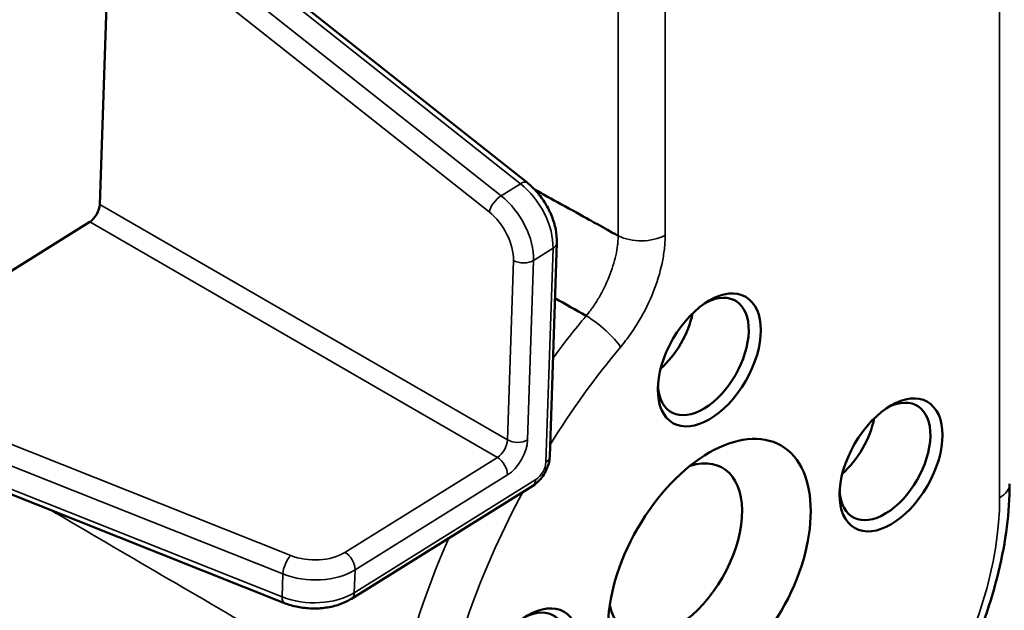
# Model space of a CAD drawing. Header units: millimetres. Extents: x 0 to 14369, y -869 to 2970.
# Tile 660 of 787: x 3582 to 3617, y 1766 to 1787. Entities that reach past the tile are written whole.
import ezdxf

# ---------------------------------------------------------------- set-up
doc = ezdxf.new("R2010")
doc.units = ezdxf.units.MM
doc.header["$LTSCALE"] = 10
doc.layers.add('Sichtbar (ISO)', color=7, linetype='Continuous', lineweight=50)
doc.layers.add('Sichtbar schmal (ISO)', color=7, linetype='Continuous', lineweight=35)

msp = doc.modelspace()

# ---------------------------------------------------------------- linework, layer by layer
at = {"layer": 'Sichtbar (ISO)'}
for p, q in [((3572.222, 1803.154), (3599.857, 1781.289)), ((3585.232, 1790.78), (3584.891, 1780.525)), ((3584.537, 1779.913), (3575.827, 1774.49)), ((3591.359, 1766.57), (3558.606, 1779.57)), ((3600.9, 1779.184), (3600.651, 1771.698)), ((3600.062, 1770.678), (3593.704, 1766.719))]:
    msp.add_line(p, q, dxfattribs=at)
for centre, major_axis, ratio, start_param, end_param in [((3584.551, 1780.314), (0.25, 0.433), 0.533808, 3.926991, 5.497787), ((3604.12, 1776.306), (-1.125, -1.949), 0.57735, 3.651054, 3.65123), ((3606.03, 1775.203), (-1.125, -1.949), 0.57735, 5.562411, 10.145552), ((3604.12, 1776.306), (1.125, 1.949), 0.57735, 4.191514, 5.233263), ((3612.394, 1771.529), (-1.125, -1.949), 0.57735, 5.562411, 10.145552), ((3610.484, 1772.631), (1.125, 1.949), 0.57735, 4.191514, 5.233263), ((3605.039, 1768.427), (1.662, 2.878), 0.57735, 2.587583, 6.837195), ((3599.666, 1764.181), (-1.125, -1.949), 0.57735, 5.562411, 10.145552)]:
    msp.add_ellipse(centre, major_axis=major_axis, ratio=ratio, start_param=start_param, end_param=end_param, dxfattribs=at)
for centre, major_axis in [((3606.242, 1775.081), (-1.275, -2.208)), ((3612.606, 1771.407), (-1.275, -2.208)), ((3606.242, 1767.732), (2.513, 4.352)), ((3599.878, 1764.058), (-1.275, -2.208))]:
    msp.add_ellipse(centre, major_axis=major_axis, ratio=0.57735, dxfattribs=at)
for points, knots in [([(3600.9, 1779.184), (3600.906, 1779.338), (3600.891, 1779.494), (3600.83, 1779.805), (3600.783, 1779.96), (3600.661, 1780.264), (3600.586, 1780.413), (3600.413, 1780.696), (3600.315, 1780.83), (3600.099, 1781.077), (3599.982, 1781.19), (3599.857, 1781.289)], [1.570796, 1.570796, 1.570796, 1.570796, 1.847311, 1.847311, 2.123826, 2.123826, 2.400341, 2.400341, 2.676856, 2.676856, 2.953371, 2.953371, 2.953371, 2.953371]), ([(3600.121, 1781.048), (3600.423, 1780.881), (3600.728, 1780.712), (3601.42, 1780.329), (3601.784, 1780.127), (3602.099, 1779.953), (3602.912, 1779.503), (3603.032, 1779.436), (3603.039, 1779.432), (3603.046, 1779.428)], [1.7475575, 1.7475575, 1.7475575, 1.7475575, 1.8707194, 1.8707194, 2.0186454, 2.0186454, 2.057872, 2.057872, 2.0608231, 2.0608231, 2.0608231, 2.0608231]), ([(3600.062, 1770.678), (3600.135, 1770.723), (3600.198, 1770.775), (3600.314, 1770.889), (3600.365, 1770.952), (3600.457, 1771.083), (3600.497, 1771.153), (3600.565, 1771.299), (3600.594, 1771.374), (3600.635, 1771.531), (3600.648, 1771.612), (3600.651, 1771.698)], [6.283185, 6.283185, 6.283185, 6.283185, 6.597345, 6.597345, 6.911504, 6.911504, 7.225663, 7.225663, 7.539822, 7.539822, 7.853982, 7.853982, 7.853982, 7.853982]), ([(3608.892, 1757.114), (3609.748, 1757.608), (3610.581, 1758.244), (3612.151, 1759.74), (3612.887, 1760.599), (3614.204, 1762.464), (3614.785, 1763.47), (3615.742, 1765.544), (3616.118, 1766.611), (3616.628, 1768.718), (3616.763, 1769.759), (3616.763, 1770.747)], [4.712389, 4.712389, 4.712389, 4.712389, 5.026548, 5.026548, 5.340708, 5.340708, 5.654867, 5.654867, 5.969026, 5.969026, 6.283185, 6.283185, 6.283185, 6.283185]), ([(3593.704, 1766.719), (3593.573, 1766.637), (3593.431, 1766.572), (3593.131, 1766.469), (3592.973, 1766.432), (3592.649, 1766.386), (3592.482, 1766.376), (3592.151, 1766.385), (3591.986, 1766.403), (3591.664, 1766.466), (3591.507, 1766.511), (3591.359, 1766.57)], [1.570796, 1.570796, 1.570796, 1.570796, 1.847311, 1.847311, 2.123826, 2.123826, 2.400341, 2.400341, 2.676856, 2.676856, 2.953371, 2.953371, 2.953371, 2.953371])]:
    msp.add_open_spline(points, degree=3, knots=knots, dxfattribs=at)
msp.add_open_spline([(3601.929, 1776.627), (3601.564, 1776.831), (3601.2, 1777.035), (3600.836, 1777.239)], degree=3, dxfattribs=at)
at = {"layer": 'Sichtbar schmal (ISO)'}
for p, q in [((3616.411, 1770.257), (3616.411, 1804.477)), ((3571.994, 1803.116), (3599.629, 1781.251)), ((3603.046, 1779.428), (3603.046, 1797.689)), ((3604.698, 1797.713), (3604.698, 1779.453)), ((3585.29, 1791.633), (3598.948, 1780.827)), ((3598.526, 1780.261), (3585.232, 1790.78)), ((3599.629, 1781.251), (3598.948, 1780.827)), ((3584.891, 1780.525), (3599.171, 1772.281)), ((3591.278, 1766.787), (3558.525, 1779.787)), ((3584.537, 1779.913), (3598.817, 1771.668)), ((3600.767, 1778.989), (3600.086, 1778.566)), ((3600.767, 1778.989), (3600.518, 1771.503)), ((3599.171, 1772.281), (3599.38, 1778.565)), ((3599.877, 1772.281), (3600.086, 1778.566)), ((3591.584, 1768.236), (3575.827, 1774.49)), ((3591.305, 1767.588), (3575.117, 1774.013)), ((3598.817, 1771.668), (3593.479, 1768.345)), ((3600.164, 1770.891), (3593.805, 1766.932)), ((3599.17, 1771.056), (3593.832, 1767.733)), ((3593.832, 1767.733), (3593.805, 1766.932)), ((3591.305, 1767.588), (3591.278, 1766.787))]:
    msp.add_line(p, q, dxfattribs=at)
for centre, major_axis, ratio, start_param, end_param in [((3599.547, 1780.897), (0.31, 0.392), 0.412499, 0, 0.854787), ((3599.302, 1779.835), (1.057, -1.698), 0.597934, 0.728798, 2.111372), ((3598.867, 1780.473), (0.31, 0.392), 0.412499, 0.854787, 2.425584), ((3598.622, 1779.411), (-1.057, 1.698), 0.597934, 3.87039, 5.252965), ((3598.282, 1779.2), (-0.793, 1.273), 0.597934, 3.87039, 5.252965), ((3603.849, 1779.943), (-1.2, 0), 0.57735, 0.837757, 2.356216), ((3600.401, 1779.201), (0.5, -0.017), 0.597934, 5.554388, 6.283185), ((3601.999, 1770.182), (4.741, 8.212), 0.57735, 0.37912, 0.37916), ((3599.72, 1778.777), (0.5, -0.017), 0.597934, 3.983591, 5.554388), ((3608.336, 1766.523), (9.59, 16.611), 0.57735, 1.277437, 1.377553), ((3602.285, 1776.021), (-0.921, 0.77), 0.236106, 3.777799, 5.296236), ((3609.141, 1766.059), (-8.992, -15.574), 0.57735, 4.41903, 4.656532), ((3598.831, 1772.069), (-0.25, -0.433), 0.533808, 0.785398, 2.356194), ((3599.197, 1771.857), (-0.5, -0.866), 0.533808, 0.785398, 2.356194), ((3599.511, 1772.493), (0.5, -0.017), 0.597934, 3.983591, 5.554388), ((3598.804, 1771.268), (0.264, -0.424), 0.597934, 0.728798, 2.299594), ((3600.178, 1771.291), (-0.25, -0.433), 0.533808, 0.785398, 2.356194), ((3600.152, 1771.714), (0.5, -0.017), 0.597934, 5.554388, 6.283185), ((3599.798, 1771.102), (0.264, -0.424), 0.597934, 0, 0.728798), ((3609.141, 1766.059), (-8.992, -15.574), 0.57735, 4.762971, 5.248227), ((3615.563, 1770.747), (1.2, 0), 0.57735, 5.497787, 6.283185), ((3609.14, 1766.059), (5.141, 8.905), 0.57735, 3.926991, 5.497787), ((3608.336, 1766.523), (9.59, 16.611), 0.57735, 1.759648, 2.10665), ((3592.381, 1768.979), (-1.499, 0.05), 0.597934, 1.03022, 2.412795), ((3593.466, 1767.944), (-0.264, 0.424), 0.597934, 3.87039, 5.441187), ((3591.57, 1767.836), (0.184, 0.465), 0.412499, 0.716009, 2.286805), ((3592.367, 1768.578), (-1.999, 0.067), 0.597934, 1.03022, 2.412795), ((3591.544, 1767.034), (-0.184, -0.465), 0.412499, 5.428398, 6.283185), ((3592.341, 1767.777), (-1.999, 0.067), 0.597934, 1.03022, 2.412795), ((3593.439, 1767.143), (0.264, -0.424), 0.597934, 0, 0.728798)]:
    msp.add_ellipse(centre, major_axis=major_axis, ratio=ratio, start_param=start_param, end_param=end_param, dxfattribs=at)
for points, knots in [([(3603.046, 1779.428), (3603.047, 1779.375), (3603.044, 1779.266), (3603.023, 1779.039), (3602.952, 1778.624), (3602.755, 1777.995), (3602.455, 1777.38), (3602.203, 1776.984), (3602.05, 1776.775), (3601.97, 1776.675), (3601.929, 1776.627)], [0.0000223, 0.0000223, 0.0000223, 0.0000223, 0.0625, 0.125, 0.25, 0.5, 0.75, 0.875, 0.9375, 0.9999997, 0.9999997, 0.9999997, 0.9999997]), ([(3604.698, 1779.453), (3604.697, 1779.372), (3604.691, 1779.209), (3604.661, 1778.879), (3604.566, 1778.295), (3604.306, 1777.448), (3603.897, 1776.619), (3603.537, 1776.062), (3603.313, 1775.756), (3603.194, 1775.606), (3603.133, 1775.532)], [0, 0, 0, 0, 0.0625, 0.125, 0.25, 0.5, 0.75, 0.875, 0.9375, 1, 1, 1, 1]), ([(3595.193, 1762.803), (3593.882, 1763.568), (3591.259, 1765.099), (3587.326, 1767.395), (3584.635, 1768.967), (3583.255, 1769.773), (3583.186, 1769.814)], [0, 0, 0, 0, 0.25, 0.5, 0.75, 0.7632374, 0.7632374, 0.7632374, 0.7632374])]:
    msp.add_open_spline(points, degree=3, knots=knots, dxfattribs=at)

doc.saveas('drawing.dxf')
